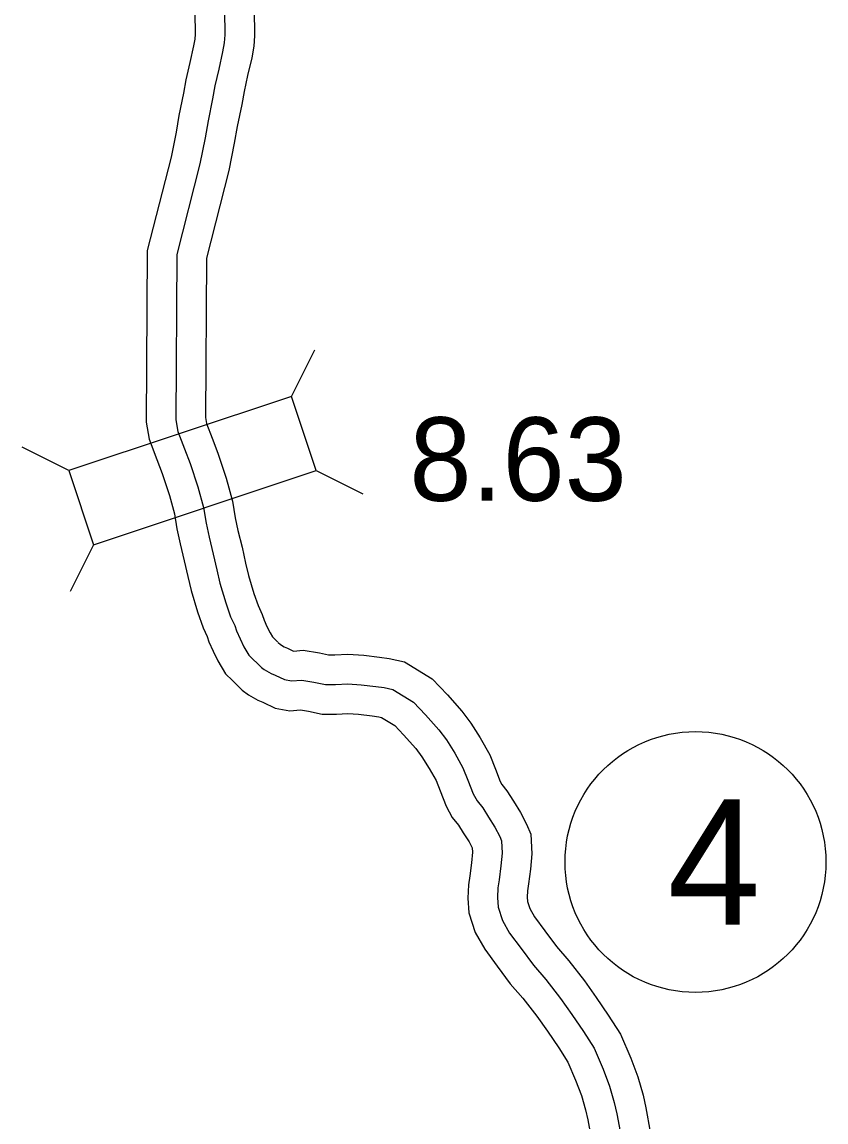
# Model space of a CAD drawing. Extents: x 31699 to 244310, y -8841 to 11474.
# Drawn here: x 139190.6 to 139461.7, y -48.6 to 322.5 of the extents above; entities that cross this region are included whole.
import ezdxf

# ---------------------------------------------------------------- set-up
doc = ezdxf.new("R2010")
doc.units = 0
for name, color, linetype in [('B_Logo', 7, 'Continuous'), ('Level 55', 7, 'Continuous'), ('R_Border Notes', 7, 'Continuous'), ('R_XS_EARTHWORK_STAGE1', 7, 'Continuous'), ('S_WALL', 7, 'Continuous')]:
    doc.layers.add(name, color=color, linetype=linetype)

msp = doc.modelspace()

# ---------------------------------------------------------------- linework, layer by layer
at = {"layer": 'B_Logo'}
for points in [[(139258.74, 326.7), (139258.95, 320.83), (139258.98, 318.16), (139258.82, 315.55), (139258.26, 312.48), (139256.93, 306.65), (139255.67, 301.03), (139254.86, 296.61), (139253.36, 289.19), (139252.37, 283.5), (139250.62, 274.67), (139242.81, 244.13), (139242.48, 188.32), (139243.13, 184.39), (139245.41, 178.48), (139247.27, 173.63), (139249.91, 165.72), (139251.8, 158.74), (139252.67, 153.41), (139253.67, 148.68), (139255.07, 143.03), (139256.28, 137.7), (139257.34, 133.24), (139259.29, 126.59), (139260.95, 121.87), (139262.33, 118.89), (139262.95, 117.09), (139264.12, 114.44), (139265.42, 111.72), (139267.12, 108.87), (139268.54, 107.49), (139269.89, 106.17)], [(139269.89, 106.17), (139271.31, 104.72), (139272.26, 104.06), (139274.61, 102.76), (139275.95, 102.18), (139279.1, 100.68), (139281.51, 100.24), (139284.97, 100.49), (139289.05, 99.81), (139292.93, 98.99), (139296.33, 98.97), (139300.46, 99.22), (139304.93, 98.94), (139309.94, 98.34), (139312.68, 97.97), (139315.69, 97.28), (139322.61, 93.03), (139326.67, 88.81), (139331.14, 83.73), (139333.71, 80.29), (139336.51, 75.85), (139339.3, 70.95), (139340.96, 66.77), (139342.75, 62.12), (139344.05, 59.73), (139345.95, 57.35), (139347.86, 54.3), (139350.04, 50.86), (139351.68, 47.68), (139352.3, 46.22), (139352.49, 42.15), (139352.08, 37.81), (139351.54, 33.13), (139351.11, 30.38), (139350.95, 27.11), (139351.19, 23.91), (139352.65, 19.39), (139355.04, 15.15), (139358.91, 9.92), (139363.05, 4.3), (139367.25, -0.51), (139372.2, -6.93), (139376, -12.28), (139379.95, -18.04), (139383.55, -23.67), (139386.58, -30.77), (139388.72, -36.55), (139390.33, -42), (139391.18, -45.86), (139392.61, -53.59)]]:
    msp.add_lwpolyline(points, dxfattribs=at)
at = {"layer": 'Level 55'}
for points in [[(139248.73, 326.63), (139248.95, 320.59), (139248.98, 318.41), (139248.87, 316.77), (139248.46, 314.48), (139247.18, 308.85), (139245.87, 303.02), (139245.04, 298.51), (139243.53, 291.04), (139242.54, 285.33), (139240.86, 276.88), (139232.82, 245.41), (139232.47, 187.53), (139233.43, 181.75), (139236.08, 174.89), (139237.86, 170.25), (139240.33, 162.83), (139242.01, 156.62), (139242.84, 151.57), (139243.92, 146.44), (139245.34, 140.72), (139246.54, 135.44), (139247.67, 130.68), (139249.77, 123.52), (139251.67, 118.12), (139253.04, 115.15), (139253.63, 113.43), (139255.03, 110.26), (139256.6, 106.98), (139259.21, 102.62), (139261.56, 100.33), (139262.91, 99.01)], [(139268.74, 326.78), (139268.95, 321.07), (139268.99, 317.91), (139268.76, 314.34), (139268.06, 310.47), (139266.69, 304.45), (139265.47, 299.03), (139264.68, 294.72), (139263.19, 287.33), (139262.2, 281.67), (139260.37, 272.45), (139252.81, 242.84), (139252.48, 189.11), (139252.83, 187.03), (139254.74, 182.07), (139256.69, 177.01), (139259.49, 168.61), (139261.59, 160.86), (139262.5, 155.24), (139263.41, 150.92), (139264.8, 145.34), (139266.02, 139.96), (139267, 135.81), (139268.81, 129.67), (139270.23, 125.63), (139271.61, 122.63), (139272.26, 120.76), (139273.21, 118.61), (139274.24, 116.46), (139275.04, 115.12), (139275.53, 114.65), (139276.88, 113.33)], [(139277.04, 113.16), (139277.72, 112.47), (139279.04, 111.74), (139280.08, 111.28), (139282.13, 110.31), (139285.45, 110.55), (139290.91, 109.64), (139294, 108.98), (139296.06, 108.97), (139300.46, 109.24), (139305.84, 108.91), (139311.2, 108.26), (139314.47, 107.82), (139319.53, 106.66), (139328.93, 100.88), (139334.03, 95.58), (139338.9, 90.04), (139341.96, 85.96), (139345.09, 81), (139348.34, 75.29), (139350.27, 70.41), (139351.85, 66.32), (139352.42, 65.28), (139354.12, 63.14), (139356.32, 59.63), (139358.72, 55.84), (139360.74, 51.93), (139362.21, 48.47), (139362.51, 41.91), (139362.02, 36.76), (139361.45, 31.78), (139361.07, 29.36), (139360.97, 27.25), (139361.07, 25.85), (139361.86, 23.42), (139363.45, 20.6), (139366.95, 15.87), (139370.86, 10.56), (139374.98, 5.83), (139380.24, -0.97), (139384.21, -6.56), (139388.28, -12.51), (139392.43, -18.98), (139395.87, -27.07), (139398.22, -33.4), (139400.02, -39.51), (139400.98, -43.87), (139402.47, -51.89)], [(139262.75, 99.18), (139264.83, 97.05), (139266.96, 95.57), (139270.17, 93.78), (139271.81, 93.07), (139276.01, 91.08), (139280.96, 90.18), (139284.49, 90.43), (139287.19, 89.98), (139291.85, 89), (139296.6, 88.96), (139300.46, 89.2), (139304.02, 88.98), (139308.68, 88.42), (139310.89, 88.13), (139311.85, 87.9), (139316.29, 85.18), (139319.3, 82.04), (139323.37, 77.42), (139325.47, 74.62), (139327.93, 70.71), (139330.27, 66.61), (139331.65, 63.13), (139333.66, 57.91), (139335.69, 54.18), (139337.78, 51.56), (139339.4, 48.98), (139341.35, 45.89), (139342.4, 43.86), (139342.46, 42.39), (139342.13, 38.85), (139341.63, 34.47), (139341.14, 31.4), (139340.93, 26.97), (139341.31, 21.97), (139343.44, 15.36), (139346.63, 9.7), (139350.87, 3.98), (139355.24, -1.96), (139359.51, -6.86), (139364.16, -12.88), (139367.8, -18), (139371.61, -23.57), (139374.68, -28.36), (139377.29, -34.47), (139379.23, -39.7), (139380.64, -44.49), (139381.38, -47.85), (139382.76, -55.29)]]:
    msp.add_lwpolyline(points, dxfattribs=at)
at = {"layer": 'R_Border Notes'}
msp.add_circle((139417.71, 39.12), 44, dxfattribs=at)
at = {"layer": 'R_XS_EARTHWORK_STAGE1'}
for p, q in [((139281.48, 196.22), (139289.35, 211.96)), ((139206.35, 171.16), (139190.61, 179.03)), ((139289.84, 171.17), (139305.58, 163.3)), ((139214.7, 146.12), (139206.83, 130.38))]:
    msp.add_line(p, q, dxfattribs=at)
msp.add_lwpolyline([(139214.7, 146.12), (139289.84, 171.17), (139281.48, 196.22), (139206.35, 171.16)], close=True, dxfattribs=at)

# ---------------------------------------------------------------- texts
at = {"layer": 'R_Border Notes'}
msp.add_text('4', height=42.24, dxfattribs=at).set_placement((139408.27, 18))
at = {"layer": 'S_WALL'}
msp.add_text('8.63', height=28.16, dxfattribs=at).set_placement((139321.24, 160.99))

doc.saveas('drawing.dxf')
